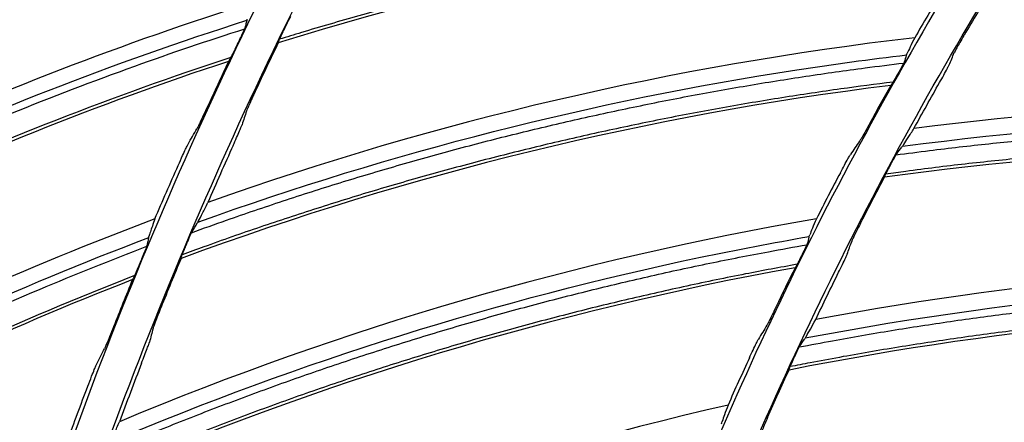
# Model space of a CAD drawing. Header units: centimetres. Extents: x 8435 to 34224, y 15581 to 23928.
# Tile 808 of 1056: x 14687.27 to 14693, y 23897.19 to 23899.53. Entities that reach past the tile are written whole.
import ezdxf

# ---------------------------------------------------------------- set-up
doc = ezdxf.new("R2010")
doc.units = ezdxf.units.CM
doc.header["$LTSCALE"] = 0.2
doc.layers.add('1', color=7, linetype='Continuous', true_color=0xffffff)

# ---------------------------------------------------------------- blocks, each defined once
blk = doc.blocks.new('A$C992146fe')
at = {"layer": '1', "color": 0, "linetype": 'Continuous', "extrusion": (0, 0, -1)}
for radius in [59.146, 58.16, 57.606, 57.6]:
    blk.add_circle((-566.677, 326.301), radius, dxfattribs=at)
at = {"layer": '1', "color": 0, "linetype": 'Continuous'}
for points, knots in [([(624.857, 326.301), (624.857, 328.223), (624.762, 330.138), (624.383, 333.958), (624.098, 335.86), (622.977, 341.462), (621.873, 345.087), (619.685, 350.361), (618.862, 352.1), (617.053, 355.475), (616.072, 357.106), (612.907, 361.834), (610.5, 364.768), (606.433, 368.83), (605.008, 370.119), (602.065, 372.53), (600.541, 373.658), (597.389, 375.762), (595.761, 376.737), (592.4, 378.533), (590.656, 379.357), (585.357, 381.547), (581.728, 382.644), (574.279, 384.124), (570.423, 384.503), (562.822, 384.498), (559.05, 384.127), (553.436, 383.011), (551.564, 382.542), (547.912, 381.432), (546.124, 380.791), (540.872, 378.614), (537.512, 376.823), (531.127, 372.556), (528.194, 370.144), (524.172, 366.123), (522.894, 364.715), (520.468, 361.762), (519.32, 360.213), (516.144, 355.459), (514.358, 352.117), (512.171, 346.846), (511.523, 345.038), (510.409, 341.37), (509.947, 339.523), (508.836, 333.94), (508.46, 330.166), (508.456, 324.423), (508.55, 322.501), (508.923, 318.712), (509.201, 316.836), (509.938, 313.119), (510.397, 311.278), (511.5, 307.633), (512.147, 305.818), (514.341, 300.515), (516.129, 297.171), (519.287, 292.434), (520.42, 290.902), (522.851, 287.935), (524.139, 286.513), (528.17, 282.478), (531.097, 280.071), (535.849, 276.887), (537.503, 275.893), (540.87, 274.09), (542.588, 273.277), (547.839, 271.097), (551.472, 269.985), (559.009, 268.478), (562.79, 268.106), (568.476, 268.098), (570.374, 268.188), (574.175, 268.557), (576.084, 268.838), (581.697, 269.948), (585.325, 271.045), (590.597, 273.218), (592.332, 274.034), (595.718, 275.839), (597.353, 276.817), (602.091, 279.975), (605.028, 282.374), (609.092, 286.424), (610.388, 287.85), (612.809, 290.791), (613.941, 292.314), (616.051, 295.461), (617.029, 297.086), (618.83, 300.439), (619.656, 302.175), (621.864, 307.483), (622.973, 311.125), (624.099, 316.741), (624.384, 318.646), (624.762, 322.463), (624.857, 324.379), (624.857, 326.301)], [0, 0, 0, 0, 0.015625, 0.015625, 0.03125, 0.03125, 0.0625, 0.0625, 0.078125, 0.078125, 0.09375, 0.09375, 0.125, 0.125, 0.140625, 0.140625, 0.15625, 0.15625, 0.171875, 0.171875, 0.1875, 0.1875, 0.21875, 0.21875, 0.25, 0.25, 0.28125, 0.28125, 0.296875, 0.296875, 0.3125, 0.3125, 0.34375, 0.34375, 0.375, 0.375, 0.390625, 0.390625, 0.40625, 0.40625, 0.4375, 0.4375, 0.453125, 0.453125, 0.46875, 0.46875, 0.5, 0.5, 0.515625, 0.515625, 0.53125, 0.53125, 0.546875, 0.546875, 0.5625, 0.5625, 0.59375, 0.59375, 0.609375, 0.609375, 0.625, 0.625, 0.65625, 0.65625, 0.671875, 0.671875, 0.6875, 0.6875, 0.71875, 0.71875, 0.75, 0.75, 0.765625, 0.765625, 0.78125, 0.78125, 0.8125, 0.8125, 0.828125, 0.828125, 0.84375, 0.84375, 0.875, 0.875, 0.890625, 0.890625, 0.90625, 0.90625, 0.921875, 0.921875, 0.9375, 0.9375, 0.96875, 0.96875, 0.984375, 0.984375, 1, 1, 1, 1]), ([(624.457, 326.301), (624.457, 324.392), (624.363, 322.49), (623.987, 318.698), (623.704, 316.807), (622.586, 311.229), (621.485, 307.612), (619.292, 302.341), (618.472, 300.616), (616.683, 297.287), (615.712, 295.673), (613.616, 292.547), (612.491, 291.035), (610.088, 288.114), (608.801, 286.698), (604.764, 282.676), (601.848, 280.293), (597.142, 277.157), (595.518, 276.185), (592.155, 274.394), (590.433, 273.583), (585.196, 271.424), (581.593, 270.335), (576.02, 269.233), (574.124, 268.954), (570.349, 268.587), (568.464, 268.498), (562.817, 268.506), (559.061, 268.875), (551.576, 270.373), (547.969, 271.476), (542.753, 273.642), (541.048, 274.449), (537.703, 276.24), (536.061, 277.227), (531.341, 280.388), (528.434, 282.779), (524.431, 286.787), (523.152, 288.199), (520.738, 291.145), (519.613, 292.667), (516.476, 297.371), (514.701, 300.693), (512.522, 305.959), (511.879, 307.761), (510.784, 311.382), (510.328, 313.21), (509.596, 316.901), (509.32, 318.764), (508.95, 322.527), (508.856, 324.436), (508.86, 330.139), (509.234, 333.888), (510.337, 339.432), (510.796, 341.267), (511.902, 344.909), (512.546, 346.705), (514.717, 351.939), (516.491, 355.258), (519.645, 359.98), (520.786, 361.518), (523.195, 364.451), (524.464, 365.849), (528.459, 369.842), (531.371, 372.238), (537.713, 376.476), (541.049, 378.255), (546.265, 380.417), (548.041, 381.053), (551.667, 382.155), (553.527, 382.621), (559.102, 383.73), (562.848, 384.098), (570.397, 384.103), (574.227, 383.727), (581.624, 382.256), (585.229, 381.167), (590.491, 378.992), (592.223, 378.174), (595.561, 376.39), (597.178, 375.422), (600.308, 373.333), (601.822, 372.212), (604.745, 369.818), (606.16, 368.538), (610.199, 364.503), (612.589, 361.59), (615.733, 356.894), (616.707, 355.275), (618.503, 351.923), (619.321, 350.195), (621.494, 344.958), (622.59, 341.358), (623.704, 335.794), (623.987, 333.905), (624.363, 330.112), (624.457, 328.209), (624.457, 326.301)], [0, 0, 0, 0, 0.015625, 0.015625, 0.03125, 0.03125, 0.0625, 0.0625, 0.078125, 0.078125, 0.09375, 0.09375, 0.109375, 0.109375, 0.125, 0.125, 0.15625, 0.15625, 0.171875, 0.171875, 0.1875, 0.1875, 0.21875, 0.21875, 0.234375, 0.234375, 0.25, 0.25, 0.28125, 0.28125, 0.3125, 0.3125, 0.328125, 0.328125, 0.34375, 0.34375, 0.375, 0.375, 0.390625, 0.390625, 0.40625, 0.40625, 0.4375, 0.4375, 0.453125, 0.453125, 0.46875, 0.46875, 0.484375, 0.484375, 0.5, 0.5, 0.53125, 0.53125, 0.546875, 0.546875, 0.5625, 0.5625, 0.59375, 0.59375, 0.609375, 0.609375, 0.625, 0.625, 0.65625, 0.65625, 0.6875, 0.6875, 0.703125, 0.703125, 0.71875, 0.71875, 0.75, 0.75, 0.78125, 0.78125, 0.8125, 0.8125, 0.828125, 0.828125, 0.84375, 0.84375, 0.859375, 0.859375, 0.875, 0.875, 0.90625, 0.90625, 0.921875, 0.921875, 0.9375, 0.9375, 0.96875, 0.96875, 0.984375, 0.984375, 1, 1, 1, 1]), ([(617.857, 326.301), (617.857, 329.683), (617.525, 333.009), (616.55, 337.917), (616.145, 339.539), (615.17, 342.756), (614.598, 344.354), (612.671, 349.005), (611.098, 351.945), (608.311, 356.12), (607.307, 357.476), (605.166, 360.085), (604.039, 361.327), (600.496, 364.869), (597.918, 366.989), (593.721, 369.796), (592.266, 370.668), (589.31, 372.247), (587.801, 372.961), (584.721, 374.237), (583.15, 374.801), (579.945, 375.775), (578.302, 376.187), (573.346, 377.174), (570.023, 377.499), (565.015, 377.502), (563.341, 377.421), (559.985, 377.092), (558.312, 376.844), (553.387, 375.864), (550.196, 374.898), (545.547, 372.976), (544.012, 372.251), (541.046, 370.666), (539.611, 369.806), (535.449, 367.027), (532.863, 364.911), (528.081, 360.135), (525.958, 357.543), (523.176, 353.385), (522.315, 351.953), (520.729, 348.992), (520.003, 347.457), (518.074, 342.804), (517.105, 339.612), (515.794, 333.053), (515.458, 329.66), (515.456, 322.977), (515.779, 319.657), (516.759, 314.707), (517.17, 313.061), (518.143, 309.851), (518.705, 308.279), (519.979, 305.197), (520.691, 303.688), (522.266, 300.734), (523.134, 299.283), (525.942, 295.075), (528.06, 292.495), (531.597, 288.951), (532.837, 287.824), (535.439, 285.684), (536.799, 284.675), (540.975, 281.881), (543.914, 280.307), (548.557, 278.378), (550.153, 277.804), (553.374, 276.825), (554.997, 276.418), (559.906, 275.438), (563.229, 275.104), (569.981, 275.097), (573.323, 275.427), (578.23, 276.398), (579.851, 276.801), (583.064, 277.772), (584.663, 278.342), (589.322, 280.268), (592.265, 281.838), (597.829, 285.546), (600.467, 287.706), (605.198, 292.43), (607.318, 295.005), (610.125, 299.193), (610.999, 300.648), (612.584, 303.607), (613.299, 305.116), (615.218, 309.736), (616.2, 312.946), (617.525, 319.571), (617.857, 322.918), (617.857, 326.301)], [0, 0, 0, 0, 0.03125, 0.03125, 0.046875, 0.046875, 0.0625, 0.0625, 0.09375, 0.09375, 0.109375, 0.109375, 0.125, 0.125, 0.15625, 0.15625, 0.171875, 0.171875, 0.1875, 0.1875, 0.203125, 0.203125, 0.21875, 0.21875, 0.25, 0.25, 0.265625, 0.265625, 0.28125, 0.28125, 0.3125, 0.3125, 0.328125, 0.328125, 0.34375, 0.34375, 0.375, 0.375, 0.40625, 0.40625, 0.421875, 0.421875, 0.4375, 0.4375, 0.46875, 0.46875, 0.5, 0.5, 0.53125, 0.53125, 0.546875, 0.546875, 0.5625, 0.5625, 0.578125, 0.578125, 0.59375, 0.59375, 0.625, 0.625, 0.640625, 0.640625, 0.65625, 0.65625, 0.6875, 0.6875, 0.703125, 0.703125, 0.71875, 0.71875, 0.75, 0.75, 0.78125, 0.78125, 0.796875, 0.796875, 0.8125, 0.8125, 0.84375, 0.84375, 0.875, 0.875, 0.90625, 0.90625, 0.921875, 0.921875, 0.9375, 0.9375, 0.96875, 0.96875, 1, 1, 1, 1]), ([(617.457, 326.301), (617.457, 322.944), (617.128, 319.623), (615.813, 313.05), (614.839, 309.865), (612.935, 305.282), (612.225, 303.784), (610.653, 300.849), (609.785, 299.405), (607, 295.249), (604.897, 292.694), (600.203, 288.008), (597.585, 285.864), (592.065, 282.186), (589.145, 280.627), (584.523, 278.717), (582.936, 278.151), (579.748, 277.188), (578.139, 276.788), (573.27, 275.824), (569.955, 275.497), (563.256, 275.504), (559.959, 275.836), (555.088, 276.808), (553.477, 277.212), (550.282, 278.183), (548.698, 278.752), (544.092, 280.666), (541.176, 282.228), (537.032, 285), (535.683, 286.001), (533.101, 288.125), (531.871, 289.242), (528.362, 292.759), (526.26, 295.319), (523.474, 299.494), (522.613, 300.934), (521.05, 303.865), (520.344, 305.362), (519.08, 308.42), (518.522, 309.98), (517.557, 313.164), (517.149, 314.798), (516.176, 319.709), (515.856, 323.004), (515.858, 329.634), (516.192, 333.001), (517.492, 339.508), (518.453, 342.675), (520.367, 347.292), (521.088, 348.815), (522.661, 351.752), (523.515, 353.174), (526.276, 357.299), (528.383, 359.87), (533.127, 364.61), (535.693, 366.709), (539.822, 369.466), (541.246, 370.32), (544.189, 371.892), (545.712, 372.611), (550.324, 374.518), (553.491, 375.477), (558.378, 376.449), (560.037, 376.695), (563.367, 377.022), (565.028, 377.102), (569.997, 377.099), (573.293, 376.776), (578.211, 375.798), (579.841, 375.388), (583.021, 374.422), (584.58, 373.863), (587.636, 372.596), (589.134, 371.888), (592.066, 370.321), (593.509, 369.456), (597.674, 366.671), (600.231, 364.568), (603.747, 361.053), (604.865, 359.821), (606.989, 357.232), (607.986, 355.887), (610.751, 351.745), (612.311, 348.827), (614.224, 344.213), (614.791, 342.627), (615.758, 339.436), (616.16, 337.826), (617.128, 332.957), (617.457, 329.657), (617.457, 326.301)], [0, 0, 0, 0, 0.03125, 0.03125, 0.0625, 0.0625, 0.078125, 0.078125, 0.09375, 0.09375, 0.125, 0.125, 0.15625, 0.15625, 0.1875, 0.1875, 0.203125, 0.203125, 0.21875, 0.21875, 0.25, 0.25, 0.28125, 0.28125, 0.296875, 0.296875, 0.3125, 0.3125, 0.34375, 0.34375, 0.359375, 0.359375, 0.375, 0.375, 0.40625, 0.40625, 0.421875, 0.421875, 0.4375, 0.4375, 0.453125, 0.453125, 0.46875, 0.46875, 0.5, 0.5, 0.53125, 0.53125, 0.5625, 0.5625, 0.578125, 0.578125, 0.59375, 0.59375, 0.625, 0.625, 0.65625, 0.65625, 0.671875, 0.671875, 0.6875, 0.6875, 0.71875, 0.71875, 0.734375, 0.734375, 0.75, 0.75, 0.78125, 0.78125, 0.796875, 0.796875, 0.8125, 0.8125, 0.828125, 0.828125, 0.84375, 0.84375, 0.875, 0.875, 0.890625, 0.890625, 0.90625, 0.90625, 0.9375, 0.9375, 0.953125, 0.953125, 0.96875, 0.96875, 1, 1, 1, 1]), ([(610.877, 326.301), (610.877, 323.379), (610.591, 320.505), (609.747, 316.262), (609.397, 314.86), (608.553, 312.078), (608.059, 310.699), (606.394, 306.685), (605.035, 304.143), (602.622, 300.532), (601.751, 299.356), (599.904, 297.108), (598.932, 296.038), (595.873, 292.982), (593.645, 291.15), (590.01, 288.721), (588.758, 287.972), (586.208, 286.611), (584.905, 285.996), (582.244, 284.894), (580.886, 284.407), (578.113, 283.566), (576.69, 283.209), (572.418, 282.361), (569.551, 282.081), (563.777, 282.08), (560.846, 282.369), (555.182, 283.498), (552.425, 284.333), (548.402, 285.998), (547.076, 286.625), (544.52, 287.993), (543.283, 288.736), (539.691, 291.136), (537.448, 292.973), (533.325, 297.097), (531.497, 299.329), (529.094, 302.923), (528.35, 304.163), (526.979, 306.726), (526.353, 308.05), (524.692, 312.063), (523.856, 314.818), (523.008, 319.073), (522.792, 320.519), (522.507, 323.416), (522.437, 324.861), (522.437, 329.185), (522.717, 332.055), (523.567, 336.339), (523.922, 337.756), (524.761, 340.523), (525.248, 341.88), (526.349, 344.541), (526.964, 345.845), (528.328, 348.399), (529.08, 349.657), (531.501, 353.281), (533.33, 355.507), (537.408, 359.591), (539.683, 361.46), (544.486, 364.67), (547.025, 366.03), (551.043, 367.697), (552.423, 368.193), (555.199, 369.035), (556.599, 369.386), (560.836, 370.23), (563.713, 370.519), (569.551, 370.522), (572.422, 370.238), (576.661, 369.398), (578.063, 369.049), (580.843, 368.209), (582.223, 367.716), (586.238, 366.055), (588.779, 364.699), (592.386, 362.294), (593.56, 361.426), (595.813, 359.58), (596.885, 358.608), (599.946, 355.551), (601.778, 353.327), (604.206, 349.702), (604.96, 348.448), (606.325, 345.897), (606.941, 344.595), (608.046, 341.936), (608.534, 340.579), (609.377, 337.811), (609.735, 336.393), (610.591, 332.11), (610.877, 329.222), (610.877, 326.301)], [0, 0, 0, 0, 0.03125, 0.03125, 0.046875, 0.046875, 0.0625, 0.0625, 0.09375, 0.09375, 0.109375, 0.109375, 0.125, 0.125, 0.15625, 0.15625, 0.171875, 0.171875, 0.1875, 0.1875, 0.203125, 0.203125, 0.21875, 0.21875, 0.25, 0.25, 0.28125, 0.28125, 0.3125, 0.3125, 0.328125, 0.328125, 0.34375, 0.34375, 0.375, 0.375, 0.40625, 0.40625, 0.421875, 0.421875, 0.4375, 0.4375, 0.46875, 0.46875, 0.484375, 0.484375, 0.5, 0.5, 0.53125, 0.53125, 0.546875, 0.546875, 0.5625, 0.5625, 0.578125, 0.578125, 0.59375, 0.59375, 0.625, 0.625, 0.65625, 0.65625, 0.6875, 0.6875, 0.703125, 0.703125, 0.71875, 0.71875, 0.75, 0.75, 0.78125, 0.78125, 0.796875, 0.796875, 0.8125, 0.8125, 0.84375, 0.84375, 0.859375, 0.859375, 0.875, 0.875, 0.90625, 0.90625, 0.921875, 0.921875, 0.9375, 0.9375, 0.953125, 0.953125, 0.96875, 0.96875, 1, 1, 1, 1]), ([(610.457, 326.301), (610.457, 329.194), (610.173, 332.04), (609.339, 336.238), (608.992, 337.626), (608.159, 340.377), (607.669, 341.745), (606.02, 345.723), (604.675, 348.239), (601.497, 353), (599.646, 355.254), (595.605, 359.295), (593.4, 361.108), (589.809, 363.51), (588.565, 364.255), (586.036, 365.606), (584.745, 366.217), (582.11, 367.309), (580.766, 367.791), (578.024, 368.624), (576.619, 368.977), (572.379, 369.821), (569.537, 370.099), (565.252, 370.101), (563.82, 370.032), (560.949, 369.751), (559.518, 369.539), (555.305, 368.701), (552.575, 367.874), (548.598, 366.23), (547.285, 365.61), (544.747, 364.254), (543.52, 363.518), (539.959, 361.14), (537.747, 359.331), (533.657, 355.245), (531.84, 353.028), (529.46, 349.471), (528.724, 348.245), (527.367, 345.712), (526.746, 344.399), (525.096, 340.419), (524.267, 337.688), (523.146, 332.077), (522.858, 329.174), (522.856, 323.458), (523.132, 320.617), (523.971, 316.383), (524.323, 314.974), (525.155, 312.229), (525.636, 310.884), (526.725, 308.247), (527.334, 306.956), (528.682, 304.429), (529.424, 303.187), (531.826, 299.588), (533.639, 297.381), (536.665, 294.349), (537.725, 293.385), (539.951, 291.554), (541.114, 290.691), (544.687, 288.301), (547.201, 286.954), (551.173, 285.304), (552.538, 284.814), (555.293, 283.976), (556.682, 283.628), (560.882, 282.789), (563.724, 282.504), (569.501, 282.498), (572.359, 282.78), (576.557, 283.61), (577.944, 283.956), (580.693, 284.785), (582.061, 285.273), (586.046, 286.921), (588.564, 288.265), (593.323, 291.436), (595.58, 293.284), (599.627, 297.325), (601.441, 299.528), (603.843, 303.111), (604.591, 304.356), (605.946, 306.887), (606.558, 308.178), (608.2, 312.13), (609.04, 314.876), (610.173, 320.543), (610.457, 323.407), (610.457, 326.301)], [0, 0, 0, 0, 0.03125, 0.03125, 0.046875, 0.046875, 0.0625, 0.0625, 0.09375, 0.09375, 0.125, 0.125, 0.15625, 0.15625, 0.171875, 0.171875, 0.1875, 0.1875, 0.203125, 0.203125, 0.21875, 0.21875, 0.25, 0.25, 0.265625, 0.265625, 0.28125, 0.28125, 0.3125, 0.3125, 0.328125, 0.328125, 0.34375, 0.34375, 0.375, 0.375, 0.40625, 0.40625, 0.421875, 0.421875, 0.4375, 0.4375, 0.46875, 0.46875, 0.5, 0.5, 0.53125, 0.53125, 0.546875, 0.546875, 0.5625, 0.5625, 0.578125, 0.578125, 0.59375, 0.59375, 0.625, 0.625, 0.640625, 0.640625, 0.65625, 0.65625, 0.6875, 0.6875, 0.703125, 0.703125, 0.71875, 0.71875, 0.75, 0.75, 0.78125, 0.78125, 0.796875, 0.796875, 0.8125, 0.8125, 0.84375, 0.84375, 0.875, 0.875, 0.90625, 0.90625, 0.921875, 0.921875, 0.9375, 0.9375, 0.96875, 0.96875, 1, 1, 1, 1]), ([(512.943, 347.572), (513.23, 347.732), (513.519, 347.89), (514.914, 348.624), (516.048, 349.149), (518.72, 350.225), (520.275, 350.737), (521.857, 351.146)], [0, 0, 0, 0, 0.102433, 0.102433, 0.490996, 0.490996, 1, 1, 1, 1]), ([(521.822, 351.045), (521.387, 350.931), (520.954, 350.81), (520.029, 350.533), (519.537, 350.375), (518.561, 350.039), (518.076, 349.86), (517.115, 349.484), (516.638, 349.286), (515.693, 348.87), (515.224, 348.652), (514.298, 348.198), (513.839, 347.96), (513.212, 347.62), (513.04, 347.525), (512.868, 347.43)], [0, 0, 0, 0, 0.139257, 0.139257, 0.299209, 0.299209, 0.459161, 0.459161, 0.619115, 0.619115, 0.779069, 0.779069, 0.939023, 0.939023, 1, 1, 1, 1]), ([(521.618, 350.68), (520.072, 350.265), (518.549, 349.749), (516.3, 348.82), (515.563, 348.486), (514.115, 347.772), (513.405, 347.386), (512.702, 346.99)], [0, 0, 0, 0, 0.5, 0.5, 0.75, 0.75, 1, 1, 1, 1]), ([(521.647, 350.724), (520.258, 350.353), (518.891, 349.901), (516.393, 348.913), (515.256, 348.394), (513.666, 347.569), (513.191, 347.31), (512.718, 347.046)], [0, 0, 0, 0, 0.445337, 0.445337, 0.832228, 0.832228, 1, 1, 1, 1]), ([(529.326, 350.021), (529.122, 350.007), (528.919, 349.992), (528.485, 349.955), (528.254, 349.933), (527.793, 349.885), (527.562, 349.858), (527.102, 349.802), (526.872, 349.771), (526.412, 349.706), (526.183, 349.671), (525.725, 349.597), (525.497, 349.558), (525.04, 349.475), (524.812, 349.431), (524.358, 349.34), (524.131, 349.292), (523.678, 349.192), (523.452, 349.14), (523.001, 349.032), (522.776, 348.975), (522.327, 348.858), (522.103, 348.798), (521.657, 348.673), (521.434, 348.608), (521.127, 348.516), (521.042, 348.49), (520.957, 348.464)], [0, 0, 0, 0, 0.071665, 0.071665, 0.153225, 0.153225, 0.234785, 0.234785, 0.316345, 0.316345, 0.397904, 0.397904, 0.479464, 0.479464, 0.561024, 0.561024, 0.642584, 0.642584, 0.724144, 0.724144, 0.805703, 0.805703, 0.887263, 0.887263, 0.968823, 0.968823, 1, 1, 1, 1]), ([(511.87, 344.633), (512.149, 344.808), (512.428, 344.981), (513.781, 345.79), (514.886, 346.376), (517.495, 347.594), (519.02, 348.19), (520.578, 348.684)], [0, 0, 0, 0, 0.102422, 0.102422, 0.490976, 0.490976, 1, 1, 1, 1]), ([(520.576, 348.678), (520.572, 348.662), (520.567, 348.645), (520.56, 348.617), (520.556, 348.605), (520.553, 348.593)], [0, 0, 0, 0, 0.57188, 0.57188, 1, 1, 1, 1]), ([(521.028, 348.611), (521.035, 348.626), (521.043, 348.642), (521.056, 348.669), (521.062, 348.681), (521.072, 348.7), (521.076, 348.708), (521.082, 348.719), (521.084, 348.722), (521.086, 348.726), (521.087, 348.727), (521.087, 348.727)], [0, 0, 0, 0, 0.305322, 0.305322, 0.574491, 0.574491, 0.77631, 0.77631, 0.938946, 0.938946, 1, 1, 1, 1]), ([(520.548, 348.581), (520.12, 348.444), (519.694, 348.3), (518.785, 347.973), (518.303, 347.789), (517.346, 347.4), (516.872, 347.196), (515.932, 346.768), (515.467, 346.544), (514.545, 346.078), (514.09, 345.835), (513.189, 345.331), (512.744, 345.069), (512.137, 344.695), (511.969, 344.591), (511.803, 344.486)], [0, 0, 0, 0, 0.139285, 0.139285, 0.299232, 0.299232, 0.45918, 0.45918, 0.619129, 0.619129, 0.779079, 0.779079, 0.939028, 0.939028, 1, 1, 1, 1]), ([(520.553, 348.593), (520.553, 348.592), (520.552, 348.589), (520.548, 348.581), (520.546, 348.576), (520.539, 348.561), (520.535, 348.552), (520.523, 348.527), (520.516, 348.512), (520.506, 348.49), (520.503, 348.484), (520.5, 348.478)], [0, 0, 0, 0, 0.165025, 0.165025, 0.328737, 0.328737, 0.558327, 0.558327, 0.871813, 0.871813, 1, 1, 1, 1]), ([(520.949, 348.445), (520.95, 348.447), (520.952, 348.451), (520.956, 348.461), (520.959, 348.468), (520.968, 348.486), (520.973, 348.499), (520.988, 348.529), (520.996, 348.547), (521.006, 348.567), (521.007, 348.57), (521.009, 348.572)], [0, 0, 0, 0, 0.175497, 0.175497, 0.348901, 0.348901, 0.616889, 0.616889, 0.95641, 0.95641, 1, 1, 1, 1]), ([(520.5, 348.478), (520.494, 348.465), (520.488, 348.453), (520.473, 348.422), (520.465, 348.405), (520.452, 348.379), (520.449, 348.371), (520.445, 348.363)], [0, 0, 0, 0, 0.324878, 0.324878, 0.791181, 0.791181, 1, 1, 1, 1]), ([(528.349, 348.481), (528.329, 348.441), (528.311, 348.405), (528.283, 348.345), (528.271, 348.32), (528.262, 348.3)], [0, 0, 0, 0, 0.519232, 0.519232, 1, 1, 1, 1]), ([(528.92, 348.506), (528.904, 348.479), (528.888, 348.452), (528.861, 348.404), (528.849, 348.382), (528.83, 348.348), (528.823, 348.335), (528.814, 348.317), (528.811, 348.311), (528.809, 348.308)], [0, 0, 0, 0, 0.311986, 0.311986, 0.591856, 0.591856, 0.818276, 0.818276, 1, 1, 1, 1]), ([(520.445, 348.363), (520.436, 348.344), (520.426, 348.324), (520.41, 348.292), (520.403, 348.278), (520.393, 348.257), (520.389, 348.249), (520.383, 348.238), (520.381, 348.234), (520.38, 348.232)], [0, 0, 0, 0, 0.352261, 0.352261, 0.636487, 0.636487, 0.840759, 0.840759, 1, 1, 1, 1]), ([(520.391, 348.252), (519.024, 347.806), (517.683, 347.28), (515.243, 346.158), (514.135, 345.578), (512.593, 344.669), (512.132, 344.384), (511.674, 344.095)], [0, 0, 0, 0, 0.445352, 0.445352, 0.832229, 0.832229, 1, 1, 1, 1]), ([(520.005, 346.336), (522.265, 347.149), (524.602, 347.744), (527.403, 348.173), (527.828, 348.231), (528.255, 348.281)], [0, 0, 0, 0, 0.848433, 0.848433, 1, 1, 1, 1]), ([(520.364, 348.206), (518.843, 347.708), (517.35, 347.111), (515.155, 346.061), (514.437, 345.688), (513.029, 344.896), (512.342, 344.472), (511.661, 344.039)], [0, 0, 0, 0, 0.5, 0.5, 0.75, 0.75, 1, 1, 1, 1]), ([(519.933, 346.214), (520.068, 346.263), (520.204, 346.312), (520.558, 346.436), (520.778, 346.51), (521.218, 346.656), (521.439, 346.726), (521.882, 346.863), (522.105, 346.929), (522.55, 347.058), (522.774, 347.12), (523.222, 347.241), (523.446, 347.299), (523.896, 347.41), (524.122, 347.464), (524.574, 347.567), (524.801, 347.617), (525.255, 347.712), (525.482, 347.757), (525.938, 347.843), (526.167, 347.884), (526.624, 347.962), (526.853, 347.998), (527.312, 348.068), (527.541, 348.1), (527.921, 348.15), (528.071, 348.169), (528.221, 348.187)], [0, 0, 0, 0, 0.050538, 0.050538, 0.132024, 0.132024, 0.21351, 0.21351, 0.294996, 0.294996, 0.376483, 0.376483, 0.457969, 0.457969, 0.539455, 0.539455, 0.620942, 0.620942, 0.702428, 0.702428, 0.783914, 0.783914, 0.865401, 0.865401, 0.946887, 0.946887, 1, 1, 1, 1]), ([(528.227, 348.198), (528.226, 348.196), (528.225, 348.194), (528.221, 348.186), (528.218, 348.181), (528.212, 348.168), (528.208, 348.161), (528.198, 348.144), (528.193, 348.134), (528.182, 348.114), (528.176, 348.104), (528.171, 348.095)], [0, 0, 0, 0, 0.183318, 0.183318, 0.365692, 0.365692, 0.560297, 0.560297, 0.791841, 0.791841, 1, 1, 1, 1]), ([(528.637, 347.959), (528.654, 347.988), (528.671, 348.018), (528.701, 348.072), (528.715, 348.098), (528.733, 348.132), (528.739, 348.143), (528.746, 348.157), (528.748, 348.161), (528.749, 348.164)], [0, 0, 0, 0, 0.326903, 0.326903, 0.652094, 0.652094, 0.863538, 0.863538, 1, 1, 1, 1]), ([(528.151, 348.06), (528.143, 348.045), (528.134, 348.03), (528.118, 348.002), (528.11, 347.989), (528.099, 347.97), (528.095, 347.963), (528.089, 347.954), (528.087, 347.951), (528.086, 347.949)], [0, 0, 0, 0, 0.304297, 0.304297, 0.617586, 0.617586, 0.835036, 0.835036, 1, 1, 1, 1]), ([(528.096, 347.965), (527.894, 347.94), (527.692, 347.914), (527.26, 347.853), (527.031, 347.819), (526.573, 347.746), (526.344, 347.707), (525.887, 347.626), (525.659, 347.583), (525.204, 347.493), (524.977, 347.445), (524.524, 347.347), (524.298, 347.295), (523.847, 347.188), (523.621, 347.132), (523.172, 347.016), (522.948, 346.956), (522.501, 346.832), (522.279, 346.768), (521.834, 346.635), (521.613, 346.566), (521.171, 346.425), (520.95, 346.353), (520.511, 346.204), (520.292, 346.127), (519.991, 346.018), (519.908, 345.988), (519.824, 345.957)], [0, 0, 0, 0, 0.071663, 0.071663, 0.153221, 0.153221, 0.234778, 0.234778, 0.316335, 0.316335, 0.397892, 0.397892, 0.479449, 0.479449, 0.561006, 0.561006, 0.642564, 0.642564, 0.724121, 0.724121, 0.805678, 0.805678, 0.887235, 0.887235, 0.968792, 0.968792, 1, 1, 1, 1]), ([(520.679, 347.868), (520.665, 347.838), (520.651, 347.807), (520.624, 347.75), (520.612, 347.723), (520.594, 347.682), (520.587, 347.666), (520.577, 347.642), (520.574, 347.633), (520.572, 347.629)], [0, 0, 0, 0, 0.29885, 0.29885, 0.590865, 0.590865, 0.804264, 0.804264, 1, 1, 1, 1]), ([(520.114, 347.67), (520.096, 347.631), (520.077, 347.592), (520.048, 347.529), (520.035, 347.503), (520.017, 347.465), (520.01, 347.45), (520.001, 347.432), (519.998, 347.426), (519.995, 347.423)], [0, 0, 0, 0, 0.373427, 0.373427, 0.656004, 0.656004, 0.86148, 0.86148, 1, 1, 1, 1]), ([(520.417, 347.229), (520.431, 347.26), (520.444, 347.291), (520.47, 347.348), (520.482, 347.375), (520.5, 347.417), (520.507, 347.433), (520.516, 347.457), (520.52, 347.465), (520.521, 347.47)], [0, 0, 0, 0, 0.298953, 0.298953, 0.590735, 0.590735, 0.804045, 0.804045, 1, 1, 1, 1]), ([(527.826, 347.488), (527.81, 347.458), (527.794, 347.429), (527.763, 347.373), (527.748, 347.346), (527.727, 347.311), (527.72, 347.298), (527.711, 347.284), (527.709, 347.28), (527.707, 347.277)], [0, 0, 0, 0, 0.319051, 0.319051, 0.650786, 0.650786, 0.86876, 0.86876, 1, 1, 1, 1]), ([(528.131, 347.119), (528.261, 347.136), (528.391, 347.153), (528.752, 347.198), (528.982, 347.224), (529.444, 347.273), (529.674, 347.295), (530.137, 347.335), (530.368, 347.353), (530.831, 347.384), (531.063, 347.398), (531.526, 347.42), (531.758, 347.43), (532.222, 347.444), (532.454, 347.449), (532.918, 347.454), (533.15, 347.455), (533.614, 347.452), (533.846, 347.448), (534.31, 347.437), (534.542, 347.429), (535.006, 347.408), (535.238, 347.396), (535.637, 347.371), (535.804, 347.359), (535.971, 347.347)], [0, 0, 0, 0, 0.050047, 0.050047, 0.138648, 0.138648, 0.227249, 0.227249, 0.315851, 0.315851, 0.404452, 0.404452, 0.493053, 0.493053, 0.581655, 0.581655, 0.670256, 0.670256, 0.758857, 0.758857, 0.847459, 0.847459, 0.93606, 0.93606, 1, 1, 1, 1]), ([(528.221, 347.24), (528.236, 347.262), (528.253, 347.289), (528.293, 347.351), (528.316, 347.387), (528.34, 347.426)], [0, 0, 0, 0, 0.497553, 0.497553, 1, 1, 1, 1]), ([(519.778, 346.997), (519.795, 347.036), (519.812, 347.074), (519.841, 347.137), (519.853, 347.163), (519.872, 347.202), (519.879, 347.216), (519.888, 347.235), (519.891, 347.241), (519.893, 347.244)], [0, 0, 0, 0, 0.369169, 0.369169, 0.65317, 0.65317, 0.859849, 0.859849, 1, 1, 1, 1]), ([(535.838, 347.151), (535.622, 347.167), (535.407, 347.18), (534.96, 347.205), (534.728, 347.216), (534.264, 347.233), (534.032, 347.239), (533.568, 347.248), (533.336, 347.249), (532.872, 347.249), (532.64, 347.247), (532.176, 347.238), (531.944, 347.231), (531.48, 347.213), (531.248, 347.202), (530.785, 347.176), (530.554, 347.161), (530.091, 347.126), (529.86, 347.106), (529.398, 347.062), (529.167, 347.038), (528.706, 346.986), (528.476, 346.958), (528.168, 346.917), (528.09, 346.906), (528.012, 346.896)], [0, 0, 0, 0, 0.082481, 0.082481, 0.171223, 0.171223, 0.259966, 0.259966, 0.348708, 0.348708, 0.43745, 0.43745, 0.526193, 0.526193, 0.614935, 0.614935, 0.703677, 0.703677, 0.792419, 0.792419, 0.881162, 0.881162, 0.969904, 0.969904, 1, 1, 1, 1]), ([(527.483, 346.911), (527.499, 346.94), (527.515, 346.97), (527.545, 347.026), (527.56, 347.052), (527.58, 347.088), (527.587, 347.101), (527.596, 347.115), (527.598, 347.119), (527.6, 347.122)], [0, 0, 0, 0, 0.3202, 0.3202, 0.648764, 0.648764, 0.867591, 0.867591, 1, 1, 1, 1]), ([(528.08, 347.026), (528.088, 347.04), (528.096, 347.056), (528.11, 347.081), (528.116, 347.091), (528.125, 347.108), (528.129, 347.114), (528.135, 347.124), (528.137, 347.127), (528.138, 347.129), (528.138, 347.13), (528.139, 347.13)], [0, 0, 0, 0, 0.322926, 0.322926, 0.577013, 0.577013, 0.78497, 0.78497, 0.965524, 0.965524, 1, 1, 1, 1]), ([(528.004, 346.879), (528.005, 346.881), (528.007, 346.885), (528.011, 346.895), (528.015, 346.901), (528.022, 346.916), (528.027, 346.925), (528.038, 346.946), (528.044, 346.959), (528.054, 346.978), (528.058, 346.984), (528.061, 346.99)], [0, 0, 0, 0, 0.195001, 0.195001, 0.388387, 0.388387, 0.606801, 0.606801, 0.86865, 0.86865, 1, 1, 1, 1]), ([(520.013, 346.351), (520.027, 346.376), (520.043, 346.406), (520.079, 346.478), (520.101, 346.52), (520.123, 346.565)], [0, 0, 0, 0, 0.496674, 0.496674, 1, 1, 1, 1]), ([(519.506, 346.374), (519.496, 346.345), (519.486, 346.316), (519.468, 346.266), (519.46, 346.243), (519.447, 346.202), (519.441, 346.185), (519.437, 346.17)], [0, 0, 0, 0, 0.332993, 0.332993, 0.665342, 0.665342, 1, 1, 1, 1]), ([(527.205, 346.374), (527.187, 346.334), (527.171, 346.297), (527.146, 346.235), (527.135, 346.21), (527.128, 346.189)], [0, 0, 0, 0, 0.519233, 0.519233, 1, 1, 1, 1]), ([(527.717, 346.321), (527.702, 346.291), (527.686, 346.261), (527.661, 346.21), (527.65, 346.188), (527.633, 346.153), (527.627, 346.139), (527.619, 346.121), (527.616, 346.115), (527.615, 346.111)], [0, 0, 0, 0, 0.326579, 0.326579, 0.600507, 0.600507, 0.82214, 0.82214, 1, 1, 1, 1]), ([(510.958, 341.639), (511.226, 341.83), (511.496, 342.018), (512.804, 342.899), (513.875, 343.544), (516.414, 344.901), (517.905, 345.579), (519.434, 346.157)], [0, 0, 0, 0, 0.102457, 0.102457, 0.491008, 0.491008, 1, 1, 1, 1]), ([(518.988, 343.78), (521.201, 344.715), (523.503, 345.436), (526.276, 346.016), (526.698, 346.096), (527.121, 346.17)], [0, 0, 0, 0, 0.848423, 0.848423, 1, 1, 1, 1]), ([(519.887, 346.108), (519.893, 346.123), (519.9, 346.139), (519.912, 346.167), (519.917, 346.18), (519.926, 346.199), (519.93, 346.207), (519.935, 346.218), (519.937, 346.222), (519.939, 346.226), (519.939, 346.226), (519.939, 346.227)], [0, 0, 0, 0, 0.305285, 0.305285, 0.574487, 0.574487, 0.776296, 0.776296, 0.938901, 0.938901, 1, 1, 1, 1]), ([(519.409, 346.052), (518.989, 345.892), (518.572, 345.725), (517.682, 345.35), (517.21, 345.139), (516.276, 344.699), (515.814, 344.47), (514.898, 343.992), (514.446, 343.743), (513.551, 343.228), (513.109, 342.961), (512.237, 342.408), (511.807, 342.123), (511.221, 341.716), (511.059, 341.603), (510.898, 341.49)], [0, 0, 0, 0, 0.139257, 0.139257, 0.299207, 0.299207, 0.459156, 0.459156, 0.619107, 0.619107, 0.779059, 0.779059, 0.93901, 0.93901, 1, 1, 1, 1]), ([(518.923, 343.655), (519.055, 343.712), (519.188, 343.767), (519.536, 343.91), (519.751, 343.997), (520.183, 344.166), (520.4, 344.248), (520.835, 344.409), (521.053, 344.487), (521.491, 344.64), (521.711, 344.714), (522.152, 344.858), (522.373, 344.928), (522.816, 345.064), (523.039, 345.13), (523.485, 345.258), (523.708, 345.32), (524.156, 345.439), (524.381, 345.496), (524.832, 345.607), (525.057, 345.66), (525.51, 345.763), (525.737, 345.812), (526.191, 345.906), (526.419, 345.95), (526.795, 346.021), (526.944, 346.048), (527.093, 346.074)], [0, 0, 0, 0, 0.050584, 0.050584, 0.132064, 0.132064, 0.213545, 0.213545, 0.295025, 0.295025, 0.376506, 0.376506, 0.457986, 0.457986, 0.539467, 0.539467, 0.620947, 0.620947, 0.702428, 0.702428, 0.783908, 0.783908, 0.865388, 0.865388, 0.946869, 0.946869, 1, 1, 1, 1]), ([(519.413, 346.064), (519.413, 346.063), (519.412, 346.06), (519.409, 346.052), (519.407, 346.046), (519.402, 346.032), (519.398, 346.022), (519.388, 345.997), (519.381, 345.981), (519.372, 345.959), (519.369, 345.953), (519.367, 345.946)], [0, 0, 0, 0, 0.165011, 0.165011, 0.328709, 0.328709, 0.5583, 0.5583, 0.871808, 0.871808, 1, 1, 1, 1]), ([(519.432, 346.15), (519.428, 346.134), (519.425, 346.117), (519.419, 346.089), (519.416, 346.076), (519.413, 346.064)], [0, 0, 0, 0, 0.571881, 0.571881, 1, 1, 1, 1]), ([(519.817, 345.938), (519.818, 345.94), (519.819, 345.944), (519.823, 345.955), (519.826, 345.961), (519.833, 345.98), (519.838, 345.993), (519.851, 346.024), (519.859, 346.042), (519.868, 346.063), (519.869, 346.065), (519.87, 346.068)], [0, 0, 0, 0, 0.175476, 0.175476, 0.348858, 0.348858, 0.616848, 0.616848, 0.956418, 0.956418, 1, 1, 1, 1]), ([(527.098, 346.085), (527.097, 346.084), (527.096, 346.081), (527.093, 346.073), (527.09, 346.068), (527.084, 346.055), (527.081, 346.047), (527.072, 346.03), (527.067, 346.019), (527.057, 345.999), (527.052, 345.989), (527.048, 345.979)], [0, 0, 0, 0, 0.183333, 0.183333, 0.365723, 0.365723, 0.56034, 0.56034, 0.791887, 0.791887, 1, 1, 1, 1]), ([(519.367, 345.946), (519.361, 345.933), (519.356, 345.921), (519.343, 345.89), (519.336, 345.871), (519.325, 345.845), (519.321, 345.837), (519.318, 345.828)], [0, 0, 0, 0, 0.324875, 0.324875, 0.791177, 0.791177, 1, 1, 1, 1]), ([(527.03, 345.943), (527.022, 345.928), (527.015, 345.913), (527, 345.884), (526.993, 345.87), (526.983, 345.85), (526.979, 345.843), (526.974, 345.834), (526.972, 345.831), (526.971, 345.829)], [0, 0, 0, 0, 0.304312, 0.304312, 0.617574, 0.617574, 0.835032, 0.835032, 1, 1, 1, 1]), ([(527.463, 345.753), (527.478, 345.783), (527.493, 345.814), (527.52, 345.87), (527.533, 345.896), (527.549, 345.931), (527.554, 345.943), (527.561, 345.957), (527.562, 345.961), (527.563, 345.964)], [0, 0, 0, 0, 0.326921, 0.326921, 0.652081, 0.652081, 0.863538, 0.863538, 1, 1, 1, 1]), ([(526.98, 345.846), (526.779, 345.81), (526.579, 345.773), (526.151, 345.689), (525.924, 345.642), (525.471, 345.544), (525.244, 345.493), (524.793, 345.387), (524.567, 345.332), (524.118, 345.217), (523.894, 345.158), (523.446, 345.035), (523.223, 344.971), (522.779, 344.839), (522.557, 344.772), (522.115, 344.632), (521.894, 344.559), (521.455, 344.411), (521.236, 344.335), (520.799, 344.178), (520.581, 344.098), (520.148, 343.933), (519.932, 343.849), (519.501, 343.676), (519.287, 343.588), (518.992, 343.463), (518.91, 343.428), (518.828, 343.392)], [0, 0, 0, 0, 0.071683, 0.071683, 0.153233, 0.153233, 0.234784, 0.234784, 0.316334, 0.316334, 0.397885, 0.397885, 0.479436, 0.479436, 0.560987, 0.560987, 0.642537, 0.642537, 0.724088, 0.724088, 0.805639, 0.805639, 0.887189, 0.887189, 0.96874, 0.96874, 1, 1, 1, 1]), ([(519.318, 345.828), (519.31, 345.809), (519.301, 345.789), (519.287, 345.755), (519.281, 345.741), (519.272, 345.72), (519.268, 345.712), (519.263, 345.701), (519.261, 345.697), (519.26, 345.695)], [0, 0, 0, 0, 0.352279, 0.352279, 0.636506, 0.636506, 0.84077, 0.84077, 1, 1, 1, 1]), ([(519.27, 345.715), (517.929, 345.195), (516.619, 344.598), (514.243, 343.346), (513.168, 342.707), (511.677, 341.715), (511.233, 341.406), (510.792, 341.092)], [0, 0, 0, 0, 0.445328, 0.445328, 0.832212, 0.832212, 1, 1, 1, 1]), ([(519.246, 345.668), (517.754, 345.088), (516.296, 344.411), (514.161, 343.243), (513.464, 342.832), (512.101, 341.965), (511.438, 341.505), (510.781, 341.035)], [0, 0, 0, 0, 0.5, 0.5, 0.75, 0.75, 1, 1, 1, 1]), ([(527.006, 344.885), (527.135, 344.91), (527.263, 344.934), (527.62, 345), (527.849, 345.039), (528.307, 345.114), (528.536, 345.149), (528.996, 345.216), (529.225, 345.247), (529.686, 345.304), (529.916, 345.331), (530.378, 345.38), (530.609, 345.403), (531.071, 345.443), (531.302, 345.462), (531.765, 345.494), (531.997, 345.508), (532.461, 345.531), (532.693, 345.541), (533.156, 345.556), (533.388, 345.561), (533.853, 345.567), (534.085, 345.568), (534.484, 345.566), (534.652, 345.564), (534.819, 345.56)], [0, 0, 0, 0, 0.050019, 0.050019, 0.138623, 0.138623, 0.227227, 0.227227, 0.315831, 0.315831, 0.404435, 0.404435, 0.493039, 0.493039, 0.581643, 0.581643, 0.670248, 0.670248, 0.758852, 0.758852, 0.847456, 0.847456, 0.93606, 0.93606, 1, 1, 1, 1]), ([(526.737, 345.355), (526.722, 345.324), (526.707, 345.294), (526.679, 345.237), (526.666, 345.209), (526.647, 345.172), (526.641, 345.159), (526.633, 345.145), (526.63, 345.14), (526.629, 345.138)], [0, 0, 0, 0, 0.319049, 0.319049, 0.650784, 0.650784, 0.868758, 0.868758, 1, 1, 1, 1]), ([(534.698, 345.357), (534.482, 345.361), (534.266, 345.362), (533.818, 345.362), (533.586, 345.359), (533.122, 345.349), (532.89, 345.343), (532.426, 345.324), (532.195, 345.313), (531.731, 345.286), (531.5, 345.271), (531.037, 345.235), (530.806, 345.215), (530.344, 345.171), (530.113, 345.147), (529.652, 345.094), (529.422, 345.065), (528.962, 345.004), (528.732, 344.971), (528.273, 344.901), (528.044, 344.864), (527.587, 344.786), (527.359, 344.744), (527.054, 344.686), (526.976, 344.671), (526.899, 344.656)], [0, 0, 0, 0, 0.08248, 0.08248, 0.171225, 0.171225, 0.25997, 0.25997, 0.348715, 0.348715, 0.43746, 0.43746, 0.526205, 0.526205, 0.61495, 0.61495, 0.703695, 0.703695, 0.79244, 0.79244, 0.881185, 0.881185, 0.96993, 0.96993, 1, 1, 1, 1]), ([(519.578, 345.347), (519.566, 345.316), (519.553, 345.285), (519.53, 345.226), (519.52, 345.199), (519.504, 345.156), (519.498, 345.14), (519.489, 345.116), (519.486, 345.107), (519.485, 345.102)], [0, 0, 0, 0, 0.29884, 0.29884, 0.590863, 0.590863, 0.804259, 0.804259, 1, 1, 1, 1]), ([(527.088, 345.011), (527.102, 345.034), (527.118, 345.062), (527.154, 345.126), (527.174, 345.164), (527.196, 345.204)], [0, 0, 0, 0, 0.497552, 0.497552, 1, 1, 1, 1]), ([(519.025, 345.119), (519.009, 345.079), (518.993, 345.039), (518.967, 344.974), (518.956, 344.948), (518.939, 344.909), (518.933, 344.894), (518.925, 344.875), (518.922, 344.869), (518.92, 344.865)], [0, 0, 0, 0, 0.373445, 0.373445, 0.656019, 0.656019, 0.861488, 0.861488, 1, 1, 1, 1]), ([(519.351, 344.695), (519.363, 344.726), (519.375, 344.758), (519.398, 344.816), (519.408, 344.844), (519.424, 344.887), (519.43, 344.903), (519.438, 344.927), (519.441, 344.936), (519.443, 344.941)], [0, 0, 0, 0, 0.298944, 0.298944, 0.590735, 0.590735, 0.804041, 0.804041, 1, 1, 1, 1]), ([(526.425, 344.76), (526.439, 344.79), (526.453, 344.821), (526.481, 344.878), (526.494, 344.905), (526.512, 344.942), (526.518, 344.955), (526.526, 344.97), (526.529, 344.974), (526.53, 344.977)], [0, 0, 0, 0, 0.320178, 0.320178, 0.648792, 0.648792, 0.867598, 0.867598, 1, 1, 1, 1]), ([(526.96, 344.789), (526.967, 344.805), (526.974, 344.82), (526.987, 344.846), (526.992, 344.857), (527, 344.874), (527.004, 344.881), (527.009, 344.891), (527.011, 344.894), (527.012, 344.896), (527.012, 344.897), (527.012, 344.897)], [0, 0, 0, 0, 0.322919, 0.322919, 0.577009, 0.577009, 0.784964, 0.784964, 0.965512, 0.965512, 1, 1, 1, 1]), ([(518.726, 344.428), (518.741, 344.468), (518.756, 344.508), (518.781, 344.572), (518.792, 344.599), (518.808, 344.638), (518.814, 344.653), (518.823, 344.672), (518.825, 344.678), (518.827, 344.682)], [0, 0, 0, 0, 0.369189, 0.369189, 0.653187, 0.653187, 0.859858, 0.859858, 1, 1, 1, 1]), ([(526.893, 344.639), (526.893, 344.641), (526.895, 344.645), (526.899, 344.655), (526.902, 344.662), (526.908, 344.677), (526.913, 344.686), (526.922, 344.708), (526.928, 344.721), (526.937, 344.74), (526.94, 344.747), (526.943, 344.753)], [0, 0, 0, 0, 0.194992, 0.194992, 0.388368, 0.388368, 0.60678, 0.60678, 0.868638, 0.868638, 1, 1, 1, 1]), ([(526.176, 344.209), (526.16, 344.168), (526.146, 344.13), (526.124, 344.067), (526.116, 344.041), (526.109, 344.02)], [0, 0, 0, 0, 0.519231, 0.519231, 1, 1, 1, 1]), ([(518.996, 343.796), (519.008, 343.821), (519.022, 343.853), (519.055, 343.926), (519.074, 343.97), (519.094, 344.016)], [0, 0, 0, 0, 0.496675, 0.496675, 1, 1, 1, 1]), ([(526.637, 344.066), (526.624, 344.035), (526.61, 344.004), (526.588, 343.951), (526.578, 343.928), (526.564, 343.893), (526.558, 343.879), (526.551, 343.86), (526.548, 343.854), (526.547, 343.85)], [0, 0, 0, 0, 0.326532, 0.326532, 0.600492, 0.600492, 0.822107, 0.822107, 1, 1, 1, 1])]:
    blk.add_open_spline(points, degree=3, knots=knots, dxfattribs=at)
for points in [[(521.953, 351.354), (518.863, 350.563), (515.86, 349.376), (513.065, 347.831)], [(529.297, 349.984), (526.461, 349.786), (523.657, 349.262), (520.942, 348.422)], [(529.233, 349.032), (529.13, 348.858), (529.026, 348.685), (528.923, 348.512)], [(528.656, 349.001), (528.553, 348.828), (528.45, 348.655), (528.349, 348.481)], [(520.663, 348.897), (517.62, 347.94), (514.686, 346.593), (511.978, 344.898)], [(520.576, 348.678), (520.578, 348.683), (520.58, 348.689), (520.582, 348.697)], [(521.009, 348.572), (521.015, 348.585), (521.021, 348.598), (521.028, 348.611)], [(528.349, 348.481), (525.539, 348.154), (522.787, 347.513), (520.123, 346.565)], [(528.92, 348.506), (528.921, 348.508), (528.922, 348.51), (528.923, 348.512)], [(520.942, 348.422), (520.853, 348.238), (520.765, 348.053), (520.679, 347.868)], [(520.942, 348.422), (520.944, 348.43), (520.947, 348.437), (520.949, 348.445)], [(520.38, 348.232), (520.375, 348.224), (520.37, 348.215), (520.364, 348.206)], [(528.251, 348.273), (528.243, 348.248), (528.235, 348.223), (528.227, 348.198)], [(528.251, 348.273), (528.254, 348.279), (528.257, 348.288), (528.262, 348.3)], [(528.749, 348.164), (528.769, 348.212), (528.789, 348.26), (528.809, 348.308)], [(520.364, 348.206), (520.28, 348.028), (520.196, 347.85), (520.114, 347.67)], [(528.171, 348.095), (528.164, 348.083), (528.158, 348.072), (528.151, 348.06)], [(528.07, 347.927), (525.248, 347.576), (522.477, 346.9), (519.811, 345.914)], [(528.07, 347.927), (527.988, 347.781), (527.907, 347.635), (527.826, 347.488)], [(528.086, 347.949), (528.081, 347.941), (528.075, 347.934), (528.07, 347.927)], [(528.34, 347.426), (528.438, 347.604), (528.537, 347.782), (528.637, 347.959)], [(536.118, 347.622), (533.522, 347.826), (530.92, 347.759), (528.34, 347.426)], [(520.572, 347.629), (520.555, 347.576), (520.538, 347.523), (520.521, 347.47)], [(528.206, 347.219), (530.79, 347.561), (533.41, 347.634), (536.009, 347.434)], [(519.893, 347.244), (519.927, 347.304), (519.961, 347.363), (519.995, 347.423)], [(535.81, 347.118), (533.203, 347.306), (530.584, 347.218), (527.996, 346.858)], [(520.417, 347.229), (520.317, 347.009), (520.219, 346.787), (520.123, 346.565)], [(527.707, 347.277), (527.671, 347.225), (527.636, 347.174), (527.6, 347.122)], [(528.139, 347.13), (528.159, 347.157), (528.179, 347.183), (528.2, 347.21)], [(528.221, 347.24), (528.212, 347.227), (528.205, 347.217), (528.2, 347.21)], [(519.506, 346.374), (519.595, 346.582), (519.686, 346.79), (519.778, 346.997)], [(528.061, 346.99), (528.067, 347.002), (528.074, 347.014), (528.08, 347.026)], [(527.483, 346.911), (527.389, 346.733), (527.296, 346.554), (527.205, 346.374)], [(527.717, 346.321), (527.809, 346.501), (527.902, 346.68), (527.996, 346.858)], [(527.996, 346.858), (527.999, 346.865), (528.002, 346.872), (528.004, 346.879)], [(519.506, 346.374), (516.516, 345.252), (513.663, 343.749), (511.051, 341.91)], [(527.205, 346.374), (524.416, 345.896), (521.702, 345.107), (519.094, 344.016)], [(519.939, 346.227), (519.96, 346.261), (519.98, 346.294), (520, 346.328)], [(520.013, 346.351), (520.008, 346.342), (520.004, 346.334), (520, 346.328)], [(519.432, 346.15), (519.433, 346.155), (519.435, 346.162), (519.437, 346.17)], [(527.118, 346.161), (527.111, 346.136), (527.105, 346.11), (527.098, 346.085)], [(527.118, 346.161), (527.12, 346.168), (527.123, 346.177), (527.128, 346.189)], [(519.87, 346.068), (519.875, 346.081), (519.881, 346.095), (519.887, 346.108)], [(527.563, 345.964), (527.58, 346.013), (527.597, 346.062), (527.615, 346.111)], [(519.811, 345.914), (519.813, 345.922), (519.815, 345.93), (519.817, 345.938)], [(527.048, 345.979), (527.042, 345.967), (527.036, 345.955), (527.03, 345.943)], [(519.811, 345.914), (519.732, 345.726), (519.655, 345.537), (519.578, 345.347)], [(526.971, 345.829), (526.966, 345.821), (526.961, 345.814), (526.956, 345.806)], [(534.951, 345.844), (532.347, 345.899), (529.754, 345.684), (527.196, 345.204)], [(526.956, 345.806), (524.157, 345.303), (521.426, 344.478), (518.817, 343.349)], [(526.956, 345.806), (526.882, 345.656), (526.809, 345.506), (526.737, 345.355)], [(527.075, 344.99), (529.635, 345.478), (532.246, 345.701), (534.852, 345.649)], [(527.196, 345.204), (527.284, 345.388), (527.373, 345.571), (527.463, 345.753)], [(519.246, 345.668), (519.171, 345.485), (519.097, 345.302), (519.025, 345.119)], [(519.26, 345.695), (519.256, 345.686), (519.251, 345.677), (519.246, 345.668)], [(534.672, 345.323), (532.059, 345.362), (529.448, 345.125), (526.886, 344.617)], [(526.629, 345.138), (526.596, 345.084), (526.563, 345.03), (526.53, 344.977)], [(519.485, 345.102), (519.471, 345.049), (519.457, 344.995), (519.443, 344.941)], [(527.088, 345.011), (527.081, 344.998), (527.074, 344.988), (527.069, 344.98)], [(527.012, 344.897), (527.031, 344.925), (527.05, 344.953), (527.069, 344.98)], [(518.827, 344.682), (518.858, 344.743), (518.889, 344.804), (518.92, 344.865)], [(526.943, 344.753), (526.949, 344.765), (526.954, 344.777), (526.96, 344.789)], [(519.351, 344.695), (519.264, 344.469), (519.178, 344.243), (519.094, 344.016)], [(526.425, 344.76), (526.341, 344.577), (526.258, 344.393), (526.176, 344.209)], [(526.637, 344.066), (526.719, 344.25), (526.802, 344.434), (526.886, 344.617)], [(526.886, 344.617), (526.888, 344.625), (526.89, 344.632), (526.893, 344.639)], [(518.488, 343.792), (518.566, 344.004), (518.645, 344.217), (518.726, 344.428)], [(526.176, 344.209), (523.417, 343.58), (520.75, 342.645), (518.204, 341.415)], [(526.101, 343.991), (526.103, 343.998), (526.105, 344.008), (526.109, 344.02)]]:
    blk.add_open_spline(points, degree=3, dxfattribs=at)

msp = doc.modelspace()

# ---------------------------------------------------------------- block references
at = {"xscale": 0.5, "yscale": 0.5, "zscale": 0.5}
msp.add_blockref('A$C992146fe', (14428.3007, 23725.1883), dxfattribs=at)

doc.saveas('drawing.dxf')
